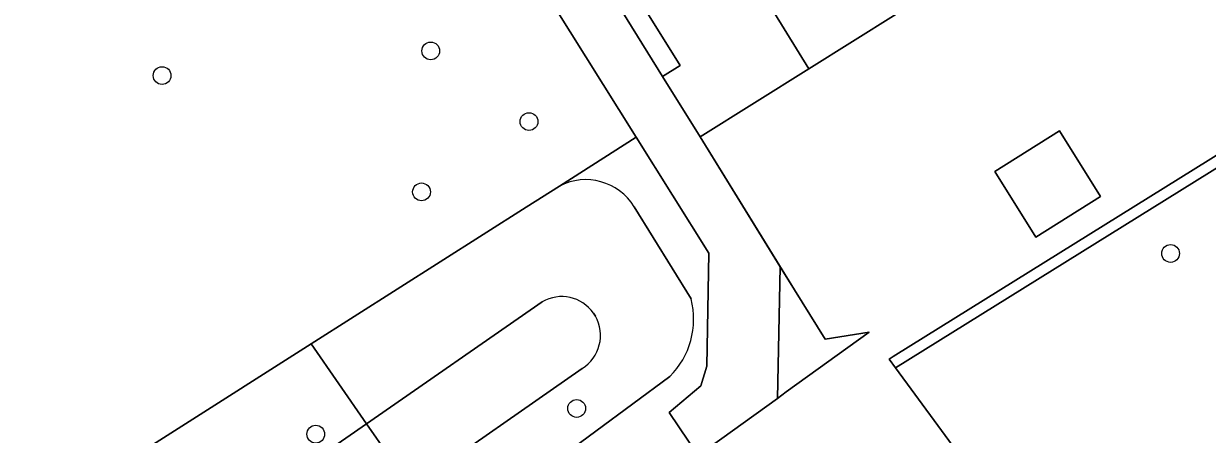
# Model space of a CAD drawing. Extents: x 157767 to 159172, y 387839 to 389425.
# Drawn here: x 158349.5 to 158414.7, y 388070.6 to 388093.2 of the extents above; entities that cross this region are included whole.
import ezdxf

# ---------------------------------------------------------------- set-up
doc = ezdxf.new("R2010")
doc.units = 0
for name, color, linetype in [('IMGEO_Boom', 7, 'Continuous'), ('IMGEO_Erf', 7, 'Continuous'), ('IMGEO_Groenvoorziening', 7, 'Continuous'), ('IMGEO_Haag', 7, 'Continuous'), ('IMGEO_Muur', 7, 'Continuous'), ('IMGEO_Pand', 7, 'Continuous'), ('IMGEO_Voetpad_open', 7, 'Continuous')]:
    doc.layers.add(name, color=color, linetype=linetype)

msp = doc.modelspace()

# ---------------------------------------------------------------- linework, layer by layer
at = {"layer": 'IMGEO_Boom'}
for centre in [(158371.915, 388091.734), (158357.13, 388090.376), (158377.325, 388087.845), (158371.41, 388083.98), (158412.642, 388080.593), (158379.951, 388072.069), (158365.586, 388070.654)]:
    msp.add_circle(centre, 0.489, dxfattribs=at)
at = {"layer": 'IMGEO_Erf'}
for points in [[(158415.029, 388108.871), (158410.178, 388105.853), (158412.06, 388102.862), (158407.226, 388099.834), (158405.339, 388102.841), (158400.5, 388099.829), (158402.392, 388096.805), (158397.527, 388093.758), (158392.733, 388090.755), (158386.747, 388087.005), (158391.158, 388079.86), (158391.939, 388078.595), (158393.625, 388075.875), (158396.059, 388076.268), (158391.49, 388072.974), (158391.002, 388072.621), (158386.634, 388069.473)], [(158374.863, 388106.162), (158384.681, 388090.324), (158385.647, 388090.925), (158381.499, 388097.59)], [(158401.091, 388069.402), (158397.502, 388074.3), (158397.147, 388074.784), (158397.368, 388074.923), (158423.107, 388090.928)]]:
    msp.add_lwpolyline(points, dxfattribs=at)
msp.add_lwpolyline([(158402.961, 388085.104), (158406.521, 388087.332), (158408.78, 388083.723), (158405.219, 388081.495)], close=True, dxfattribs=at)
at = {"layer": 'IMGEO_Groenvoorziening'}
for points in [[(158330.962, 388088.59), (158333.507, 388085.911), (158350.496, 388066.183), (158365.326, 388075.614), (158377.164, 388083.143), (158379.01, 388084.302), (158383.223, 388086.996), (158372.225, 388104.53), (158369.982, 388103.101), (158358.524, 388095.802), (158356.827, 388098.636), (158356.136, 388099.156), (158355.666, 388099.182), (158355.224, 388099.018), (158344.299, 388092.11)], [(158464.926, 388074.48), (158446.314, 388080.652), (158435.515, 388097.936), (158425.359, 388091.621), (158425.059, 388092.141), (158423.107, 388090.928), (158423.422, 388090.417), (158397.502, 388074.3), (158401.091, 388069.402)], [(158353.723, 388061.057), (158368.386, 388071.226), (158365.326, 388075.614), (158350.496, 388066.183), (158333.507, 388085.911), (158330.962, 388088.59)], [(158373.869, 388060.269), (158380.196, 388064.831), (158386.634, 388069.473), (158385.035, 388071.85), (158386.781, 388073.304), (158387.112, 388074.387), (158387.225, 388080.617), (158383.223, 388086.996), (158379.01, 388084.302)], [(158379.01, 388084.302), (158377.164, 388083.143), (158365.326, 388075.614), (158368.386, 388071.226), (158378.055, 388077.932)], [(158383.115, 388083.164), (158386.249, 388078.091)], [(158386.249, 388078.091), (158383.115, 388083.164)], [(158378.055, 388077.932), (158368.386, 388071.226), (158370.848, 388067.695), (158380.251, 388074.271)], [(158380.872, 388077.312), (158380.977, 388077.147)], [(158380.977, 388077.147), (158380.872, 388077.312)], [(158380.251, 388074.271), (158370.848, 388067.695), (158372.861, 388064.809), (158385.075, 388073.831)], [(158385.075, 388073.831), (158372.861, 388064.809), (158353.035, 388050.166)], [(158350.722, 388053.621), (158370.848, 388067.695), (158368.386, 388071.226), (158353.723, 388061.057)]]:
    msp.add_lwpolyline(points, dxfattribs=at)
for points in [[(158423.422, 388090.417), (158423.107, 388090.928), (158397.368, 388074.923), (158397.147, 388074.784), (158397.502, 388074.3)], [(158396.059, 388076.268), (158393.625, 388075.875), (158391.939, 388078.595), (158391.158, 388079.86), (158391.002, 388072.621), (158391.49, 388072.974)]]:
    msp.add_lwpolyline(points, close=True, dxfattribs=at)
for centre, radius, start, end in [((158380.449, 388081.519), 3.133, 31.67054, 117.34027), ((158380.449, 388081.519), 3.133, 31.67054, 117.34027), ((158379.125, 388076.086), 2.134, 35.0705, 120.10457), ((158379.125, 388076.086), 2.134, 35.0705, 120.10457), ((158381.951, 388076.984), 4.438, 314.73652, 14.44847), ((158381.951, 388076.984), 4.438, 314.73652, 14.44847), ((158379.125, 388076.085), 2.135, 301.82641, 29.83875), ((158379.125, 388076.085), 2.135, 301.82641, 29.83875)]:
    msp.add_arc(centre, radius, start, end, dxfattribs=at)
at = {"layer": 'IMGEO_Haag'}
msp.add_lwpolyline([(158423.422, 388090.417), (158423.107, 388090.928), (158397.368, 388074.923), (158397.147, 388074.784), (158397.502, 388074.3)], close=True, dxfattribs=at)
at = {"layer": 'IMGEO_Muur'}
msp.add_lwpolyline([(158386.747, 388087.005), (158391.939, 388078.595)], dxfattribs=at)
at = {"layer": 'IMGEO_Pand'}
for points in [[(158383.43, 388105.641), (158390.83, 388093.81), (158392.733, 388090.755), (158397.527, 388093.758), (158391.34, 388103.719), (158389.368, 388102.491), (158388.766, 388102.116), (158387.376, 388104.349), (158387.978, 388104.724), (158386.296, 388107.425)], [(158383.43, 388105.641), (158380.564, 388103.856), (158382.246, 388101.154), (158382.85, 388101.53), (158384.239, 388099.297), (158383.636, 388098.921), (158381.499, 388097.59), (158385.647, 388090.925), (158384.681, 388090.324), (158386.747, 388087.005), (158392.733, 388090.755), (158390.83, 388093.81)], [(158406.521, 388087.332), (158402.961, 388085.104), (158405.219, 388081.495), (158408.78, 388083.723)]]:
    msp.add_lwpolyline(points, close=True, dxfattribs=at)
at = {"layer": 'IMGEO_Voetpad_open'}
msp.add_lwpolyline([(158384.681, 388090.324), (158374.863, 388106.162), (158372.225, 388104.53), (158383.223, 388086.996), (158387.225, 388080.617), (158387.112, 388074.387), (158386.781, 388073.304), (158385.035, 388071.85), (158386.634, 388069.473), (158391.002, 388072.621), (158391.158, 388079.86), (158386.747, 388087.005)], close=True, dxfattribs=at)

doc.saveas('drawing.dxf')
